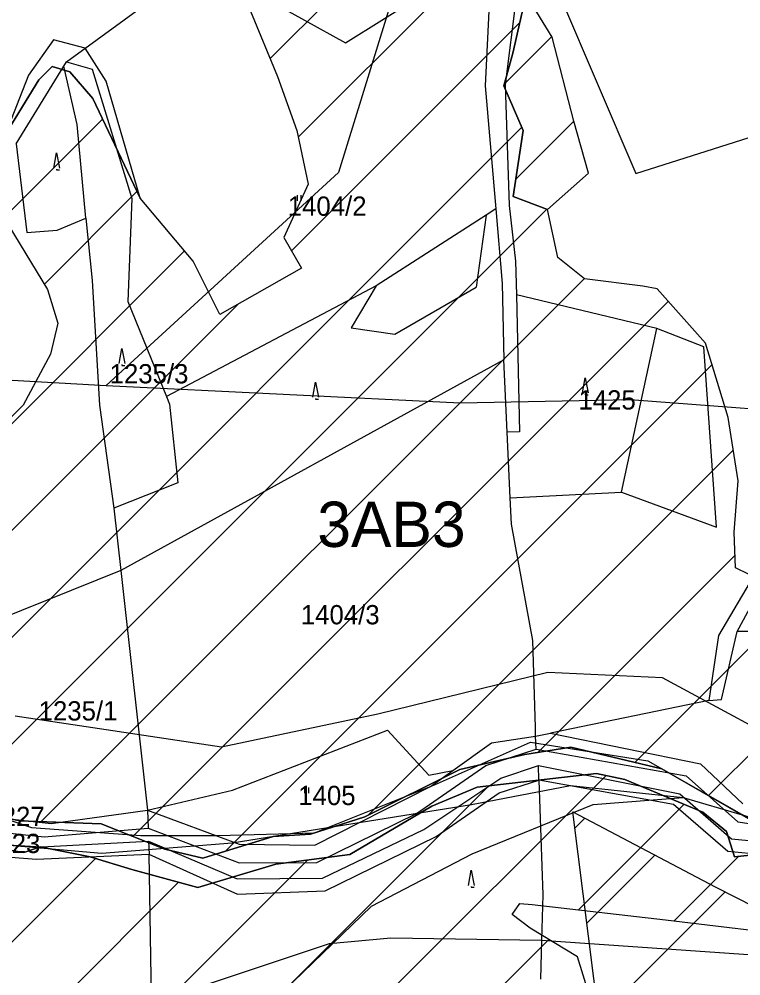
# Model space of a CAD drawing. Extents: x -564810 to -550519, y -1045831 to -1034011.
# Drawn here: x -553619.6 to -553428.6, y -1039457.8 to -1039204.5 of the extents above; entities that cross this region are included whole.
import ezdxf

# ---------------------------------------------------------------- set-up
doc = ezdxf.new("R2010")
doc.units = 0
for name, color, linetype in [('KN stav', 7, 'Continuous'), ('Lesní porost', 7, 'Continuous'), ('Odvodněné plochy', 7, 'Continuous'), ('Parcelní čísla', 7, 'Continuous'), ('přeložka st silnice', 7, 'Continuous'), ('STG', 7, 'Continuous'), ('Vedení VN', 7, 'Continuous'), ('vodní toky', 7, 'Continuous'), ('Vrstva 33', 7, 'Continuous'), ('Vrstva 4', 7, 'Continuous'), ('zamokř ploch', 7, 'Continuous')]:
    doc.layers.add(name, color=color, linetype=linetype)

msp = doc.modelspace()

# ---------------------------------------------------------------- linework, layer by layer
at = {"layer": 'KN stav'}
for p, q in [((-553490.07, -1039166.61), (-553456.43, -1039245.39)), ((-553533.25, -1039210.77), (-553494.59, -1039186.65)), ((-553494.59, -1039186.65), (-553496.29, -1039222.2)), ((-553607.05, -1039215.83), (-553571.31, -1039189.69)), ((-553571.31, -1039189.69), (-553533.25, -1039210.77)), ((-553486.95, -1039189.68), (-553490.97, -1039221.95)), ((-553456.43, -1039245.39), (-553340.15, -1039208.43)), ((-553620.4, -1039237.56), (-553607.75, -1039216.96)), ((-553607.75, -1039216.96), (-553607.05, -1039215.83)), ((-553607.05, -1039215.83), (-553600.29, -1039217.76)), ((-553600.29, -1039217.76), (-553589.77, -1039252.05)), ((-553496.29, -1039222.2), (-553493.48, -1039254.79)), ((-553490.97, -1039221.95), (-553489.97, -1039253.86)), ((-553620.4, -1039237.56), (-553617.6, -1039260.99)), ((-553589.77, -1039252.05), (-553590.81, -1039279.26)), ((-553493.48, -1039254.79), (-553491.77, -1039274.52)), ((-553489.97, -1039253.86), (-553488.23, -1039268.63)), ((-553609.57, -1039260.43), (-553601.99, -1039257.26)), ((-553601.99, -1039257.26), (-553600.31, -1039273.71)), ((-553617.6, -1039260.99), (-553609.57, -1039260.43)), ((-553488.23, -1039268.63), (-553488.04, -1039277.54)), ((-553600.31, -1039273.71), (-553598.39, -1039306.74)), ((-553491.77, -1039274.52), (-553491.36, -1039294.71)), ((-553488.04, -1039277.54), (-553487.25, -1039313.75)), ((-553450.85, -1039286.45), (-553488.04, -1039277.54)), ((-553590.81, -1039279.26), (-553580.66, -1039304.46)), ((-553438.46, -1039291.27), (-553450.85, -1039286.45)), ((-553435.1, -1039339), (-553438.46, -1039291.27)), ((-553491.36, -1039294.71), (-553592.7, -1039350.53)), ((-553490.47, -1039313.88), (-553491.36, -1039294.71)), ((-553598.39, -1039306.74), (-553594.55, -1039333.99)), ((-553580.66, -1039304.46), (-553579.84, -1039306.49)), ((-553579.84, -1039306.49), (-553577.58, -1039327.31)), ((-553487.25, -1039313.75), (-553490.47, -1039313.88)), ((-553489.66, -1039331.25), (-553490.47, -1039313.88)), ((-553577.58, -1039327.31), (-553594.55, -1039333.99)), ((-553489.66, -1039331.25), (-553460.26, -1039329.77)), ((-553489.33, -1039338.25), (-553489.66, -1039331.25)), ((-553460.26, -1039329.77), (-553435.1, -1039339)), ((-553594.55, -1039333.99), (-553592.7, -1039350.53)), ((-553483.65, -1039369.05), (-553489.33, -1039338.25)), ((-553423.26, -1039348.55), (-553434.54, -1039367.7)), ((-553592.7, -1039350.53), (-553635.72, -1039367.77)), ((-553592.7, -1039350.53), (-553585.62, -1039413.99)), ((-553429.62, -1039366.65), (-553421.25, -1039351.1)), ((-553433.75, -1039384.64), (-553429.62, -1039366.65)), ((-553402.14, -1039366.73), (-553429.62, -1039366.65)), ((-553483, -1039392.08), (-553483.65, -1039369.05)), ((-553434.54, -1039367.7), (-553437.12, -1039384.89)), ((-553437.12, -1039384.89), (-553479.05, -1039393.55)), ((-553437.12, -1039384.89), (-553433.75, -1039384.64)), ((-553563.12, -1039408.64), (-553522.13, -1039392.74)), ((-553522.13, -1039392.74), (-553511.2, -1039404.64)), ((-553482.94, -1039394.35), (-553483, -1039392.08)), ((-553494.65, -1039396.1), (-553482.94, -1039394.35)), ((-553482.94, -1039394.35), (-553479.05, -1039393.55)), ((-553479.05, -1039393.55), (-553439.36, -1039401.68)), ((-553504.89, -1039403.49), (-553494.65, -1039396.1)), ((-553496.08, -1039402.16), (-553482.84, -1039397.81)), ((-553482.84, -1039397.81), (-553443.08, -1039404.84)), ((-553514.45, -1039414.85), (-553496.08, -1039402.16)), ((-553492.16, -1039405.51), (-553482.2, -1039402.13)), ((-553482.2, -1039402.13), (-553444.82, -1039409.62)), ((-553439.36, -1039401.68), (-553428.13, -1039412.31)), ((-553512.53, -1039419.05), (-553492.16, -1039405.51)), ((-553511.2, -1039404.64), (-553504.89, -1039403.49)), ((-553510.75, -1039407.72), (-553504.89, -1039403.49)), ((-553443.08, -1039404.84), (-553429.47, -1039417.06)), ((-553541.37, -1039423.19), (-553510.75, -1039407.72)), ((-553492.63, -1039409.34), (-553482.06, -1039405.99)), ((-553446.44, -1039412.46), (-553482.06, -1039405.99)), ((-553585.62, -1039413.99), (-553563.12, -1039408.64)), ((-553509.22, -1039420.88), (-553492.63, -1039409.34)), ((-553444.82, -1039409.62), (-553431.11, -1039421.53)), ((-553432.11, -1039424.87), (-553446.44, -1039412.46)), ((-553640.7, -1039414.1), (-553611.18, -1039417.5)), ((-553602.82, -1039416.35), (-553585.62, -1039413.99)), ((-553585.62, -1039413.99), (-553561.38, -1039422.91)), ((-553540.8, -1039427.82), (-553514.45, -1039414.85)), ((-553643.15, -1039417.84), (-553612.95, -1039421.05)), ((-553611.18, -1039417.5), (-553602.82, -1039416.35)), ((-553429.47, -1039417.06), (-553402.45, -1039421.09)), ((-553612.95, -1039421.05), (-553585.47, -1039418.71)), ((-553585.47, -1039418.71), (-553561.38, -1039427.9)), ((-553539.38, -1039431.95), (-553512.53, -1039419.05)), ((-553641.87, -1039421.91), (-553613.73, -1039423.69)), ((-553613.73, -1039423.69), (-553585.35, -1039422.2)), ((-553585.35, -1039422.2), (-553561.88, -1039432.16)), ((-553561.38, -1039422.91), (-553541.37, -1039423.19)), ((-553538.63, -1039435.3), (-553509.22, -1039420.88)), ((-553431.11, -1039421.53), (-553405.35, -1039424.05)), ((-553643.73, -1039424.61), (-553615.06, -1039426.94)), ((-553615.06, -1039426.94), (-553585.25, -1039425.61)), ((-553585.25, -1039425.61), (-553561.84, -1039436.17)), ((-553408.28, -1039427.26), (-553432.11, -1039424.87)), ((-553561.38, -1039427.9), (-553540.8, -1039427.82)), ((-553561.88, -1039432.16), (-553539.38, -1039431.95)), ((-553561.84, -1039436.17), (-553538.63, -1039435.3)), ((-553481.37, -1039448.34), (-553481.66, -1039458.7)), ((-553481.37, -1039448.34), (-553385.34, -1039454.98))]:
    msp.add_line(p, q, dxfattribs=at)
at = {"layer": 'Lesní porost'}
for p, q in [((-553489, -1039213.56), (-553485.43, -1039198.07)), ((-553485.43, -1039198.07), (-553489, -1039213.56)), ((-553478.61, -1039209.26), (-553485.43, -1039198.07)), ((-553558.43, -1039202.38), (-553551.26, -1039219.69)), ((-553610.49, -1039210.03), (-553617.15, -1039219.32)), ((-553602.14, -1039212.18), (-553610.49, -1039210.03)), ((-553491.17, -1039221.62), (-553478.69, -1039209.13)), ((-553472.81, -1039231.54), (-553478.61, -1039209.26)), ((-553596.61, -1039220.96), (-553602.14, -1039212.18)), ((-553491.33, -1039222.21), (-553489, -1039213.56)), ((-553489, -1039213.56), (-553491.33, -1039222.21)), ((-553610.85, -1039217.04), (-553614.38, -1039220.6)), ((-553614.38, -1039220.6), (-553610.85, -1039217.04)), ((-553606.23, -1039218.45), (-553610.85, -1039217.04)), ((-553610.85, -1039217.04), (-553606.23, -1039218.45)), ((-553617.15, -1039219.32), (-553623.28, -1039235.17)), ((-553614.38, -1039220.6), (-553623.28, -1039235.17)), ((-553623.28, -1039235.17), (-553614.38, -1039220.6)), ((-553600.07, -1039225.54), (-553606.23, -1039218.45)), ((-553606.23, -1039218.45), (-553600.07, -1039225.54)), ((-553551.26, -1039219.69), (-553546.13, -1039233.98)), ((-553587.63, -1039251.91), (-553596.61, -1039220.96)), ((-553486.2, -1039233.99), (-553491.33, -1039222.21)), ((-553491.33, -1039222.21), (-553486.2, -1039233.99)), ((-553587.63, -1039251.91), (-553600.07, -1039225.54)), ((-553600.07, -1039225.54), (-553587.63, -1039251.91)), ((-553488.19, -1039246.92), (-553472.81, -1039231.54)), ((-553468.97, -1039245.35), (-553472.81, -1039231.54)), ((-553472.81, -1039231.54), (-553472.81, -1039231.54)), ((-553546.13, -1039233.98), (-553543.17, -1039248.22)), ((-553488.89, -1039251.47), (-553486.2, -1039233.99)), ((-553486.2, -1039233.99), (-553488.89, -1039251.47)), ((-553479.81, -1039254.91), (-553468.97, -1039245.35)), ((-553543.17, -1039248.22), (-553549.59, -1039262.38)), ((-553573.53, -1039268.63), (-553587.63, -1039251.91)), ((-553479.81, -1039254.91), (-553488.89, -1039251.47)), ((-553488.89, -1039251.47), (-553479.81, -1039254.91)), ((-553477.07, -1039267.61), (-553479.81, -1039254.91)), ((-553622.32, -1039259.22), (-553612.09, -1039276.11)), ((-553549.59, -1039262.38), (-553544.92, -1039270.44)), ((-553566.47, -1039282.74), (-553573.53, -1039268.63)), ((-553469.97, -1039273.25), (-553477.07, -1039267.61)), ((-553544.92, -1039270.44), (-553566.47, -1039282.74)), ((-553454.55, -1039275.22), (-553469.97, -1039273.25)), ((-553612.09, -1039276.11), (-553609.4, -1039285.03)), ((-553450.81, -1039275.92), (-553454.55, -1039275.22)), ((-553438.02, -1039290.35), (-553450.81, -1039275.92)), ((-553609.4, -1039285.03), (-553611.29, -1039293.19)), ((-553432.01, -1039310.02), (-553438.02, -1039290.35)), ((-553611.29, -1039293.19), (-553618.51, -1039306.73)), ((-553618.51, -1039306.73), (-553640.21, -1039327.91)), ((-553429.32, -1039326.8), (-553432.01, -1039310.02)), ((-553430.42, -1039340.37), (-553429.32, -1039326.8)), ((-553430.07, -1039349.77), (-553430.42, -1039340.37)), ((-553418.42, -1039355.53), (-553430.07, -1039349.77)), ((-553485.83, -1039399.24), (-553473.66, -1039397.23)), ((-553473.66, -1039397.23), (-553449.58, -1039403.03)), ((-553503.03, -1039403.14), (-553485.83, -1039399.24)), ((-553528.12, -1039415.67), (-553503.03, -1039403.14)), ((-553449.58, -1039403.03), (-553424.81, -1039417.18)), ((-553466.83, -1039404.2), (-553498.4, -1039407.84)), ((-553459.34, -1039405.85), (-553466.83, -1039404.2)), ((-553498.4, -1039407.84), (-553510.37, -1039412.92)), ((-553438.74, -1039414.44), (-553459.34, -1039405.85)), ((-553640.22, -1039412.16), (-553619.48, -1039416.74)), ((-553510.37, -1039412.92), (-553532.15, -1039425.65)), ((-553542.5, -1039420.29), (-553528.12, -1039415.67)), ((-553432.43, -1039419.61), (-553438.74, -1039414.44)), ((-553619.48, -1039416.74), (-553597.95, -1039417.61)), ((-553597.95, -1039417.61), (-553581.03, -1039424.29)), ((-553552.37, -1039420.89), (-553542.5, -1039420.29)), ((-553430.3, -1039426.27), (-553432.43, -1039419.61)), ((-553571.02, -1039426.62), (-553552.37, -1039420.89)), ((-553618.33, -1039425.14), (-553628.15, -1039423.57)), ((-553614.04, -1039423.63), (-553618.33, -1039425.14)), ((-553600.8, -1039426.31), (-553614.04, -1039423.63)), ((-553581.03, -1039424.29), (-553571.02, -1039426.62)), ((-553532.15, -1039425.65), (-553551.71, -1039428.21)), ((-553411.71, -1039424.41), (-553430.3, -1039426.27)), ((-553589.76, -1039429.65), (-553600.8, -1039426.31)), ((-553551.71, -1039428.21), (-553572.32, -1039434.4)), ((-553572.32, -1039434.4), (-553589.76, -1039429.65)), ((-553489.11, -1039441.55), (-553487.12, -1039438.69)), ((-553489.11, -1039441.55), (-553487.12, -1039438.69)), ((-553487.12, -1039438.69), (-553483.86, -1039438.95)), ((-553483.86, -1039438.95), (-553448.62, -1039442.99)), ((-553484.38, -1039445.22), (-553489.11, -1039441.55)), ((-553448.62, -1039442.99), (-553406.61, -1039447.96)), ((-553471.86, -1039452.8), (-553484.38, -1039445.22)), ((-553464.15, -1039477.98), (-553471.86, -1039452.8))]:
    msp.add_line(p, q, dxfattribs=at)
at = {"layer": 'Odvodněné plochy'}
msp.add_lwpolyline([(-553453.82, -1039567.72), (-553473.11, -1039414.42), (-553435.42, -1039434.26), (-553393.43, -1039455.59), (-553371.21, -1039460.51), (-553329.6, -1039458.19), (-553305.67, -1039468.31), (-553272.78, -1039492.96), (-553212.51, -1039511.22), (-553209.32, -1039536.15), (-553252.49, -1039545.18), (-553275.55, -1039543.84), (-553319.55, -1039545), (-553347.98, -1039551.41), (-553374.59, -1039558.73), (-553407.22, -1039565.49)], close=True, dxfattribs=at)
at = {"layer": 'přeložka st silnice'}
for p, q in [((-553472.57, -1039418.74), (-553469.93, -1039416.1)), ((-553469.41, -1039443.86), (-553451.4, -1039425.85)), ((-553466.25, -1039468.98), (-553432.83, -1039435.57))]:
    msp.add_line(p, q, dxfattribs=at)
at = {"layer": 'STG'}
for points in [[(-553677.45, -1039296.92), (-553596.62, -1039301.51), (-553502.93, -1039306.11), (-553457.92, -1039305.19), (-553397.3, -1039309.78), (-553319.22, -1039324.48), (-553255.84, -1039333.67), (-553193.38, -1039328.16), (-553080.4, -1039318.05), (-553073.97, -1039262.01), (-553107.03, -1039170.13), (-553126.32, -1039103.05), (-553143.78, -1039028.63), (-553170.41, -1038977.18), (-553210.83, -1038911.03), (-553216.34, -1038906.43), (-553289.83, -1038923.89), (-553340.35, -1038942.26), (-553416.59, -1038970.75), (-553514.87, -1038998.31), (-553617.75, -1039014.85), (-553673.78, -1039026.79)], [(-553673.78, -1039026.79), (-553612.24, -1039074.2), (-553573.66, -1039101.77), (-553533.24, -1039147.71), (-553520.38, -1039197.32), (-553535.08, -1039245.1), (-553596.62, -1039301.51)], [(-553891.2, -1039433.59), (-553867.32, -1039401.43), (-553841.6, -1039371.11), (-553815.88, -1039352.28), (-553781.89, -1039344.93), (-553758.93, -1039349.98), (-553733.67, -1039366.98), (-553696.01, -1039388.11), (-553666.61, -1039406.49), (-553633.09, -1039420.73), (-553629.41, -1039422.57), (-553597.72, -1039425.32), (-553563.28, -1039422.57), (-553499.9, -1039412.46), (-553473.72, -1039407.4), (-553443.87, -1039410.62)], [(-553031.44, -1039426.24), (-553077.82, -1039433.59), (-553129.26, -1039437.27), (-553167.84, -1039444.62), (-553195.4, -1039459.32), (-553230.3, -1039460.24), (-553263.83, -1039446.91), (-553284.04, -1039429.92), (-553308.38, -1039414.3), (-553335.48, -1039412.92), (-553375.43, -1039419.35), (-553408.5, -1039400.97), (-553449.38, -1039378.92), (-553479.69, -1039377.54), (-553524.7, -1039388.57), (-553566.03, -1039397.3), (-553620.69, -1039389.03)], [(-553627.39, -1039495.38), (-553600.75, -1039497.22), (-553576.87, -1039488.03), (-553554.83, -1039466.9), (-553526.35, -1039439.33), (-553499.71, -1039425.55), (-553467.75, -1039412.46), (-553443.87, -1039410.62), (-553412.64, -1039419.81), (-553405.75, -1039431.75), (-553373.14, -1039444.16), (-553335.94, -1039443.7), (-553314.35, -1039440.94), (-553302.23, -1039444.85), (-553279.26, -1039454.03), (-553257.22, -1039474.25), (-553203.94, -1039485.27), (-553140.56, -1039484.35), (-553083.8, -1039480.68), (-553058.08, -1039479.76), (-553006.64, -1039490.79), (-552966.22, -1039502.73), (-552923.05, -1039532.13)]]:
    msp.add_lwpolyline(points, dxfattribs=at)
at = {"layer": 'Vedení VN'}
for p, q in [((-553553.21, -1039214.97), (-553496.01, -1039157.76)), ((-553545.75, -1039235.79), (-553487.91, -1039177.95)), ((-553547.56, -1039265.88), (-553487.13, -1039205.46)), ((-553664.5, -1039411.11), (-553486.56, -1039233.17)), ((-553623.04, -1039256.51), (-553597.51, -1039230.98)), ((-553612.94, -1039274.7), (-553588.44, -1039250.19)), ((-553637.8, -1039412.69), (-553479.96, -1039254.85)), ((-553646.22, -1039336.26), (-553575.84, -1039265.88)), ((-553613.79, -1039416.97), (-553470.03, -1039273.2)), ((-553682.1, -1039400.43), (-553561.68, -1039280.01)), ((-553589.49, -1039420.95), (-553447.83, -1039279.29)), ((-553565.04, -1039424.78), (-553436.28, -1039296.03)), ((-553527.16, -1039415.19), (-553430.63, -1039318.66)), ((-553482.35, -1039398.67), (-553430.19, -1039346.51)), ((-553437.21, -1039410.1), (-553381.29, -1039354.18)), ((-553456.71, -1039401.31), (-553411.88, -1039356.48)), ((-553575.03, -1039515.46), (-553464.32, -1039404.75)), ((-553600.05, -1039512.2), (-553495.33, -1039407.49)), ((-553471.63, -1039440.35), (-553443.66, -1039412.39)), ((-553752.42, -1039579.72), (-553599.43, -1039426.73)), ((-553633.02, -1039516.89), (-553543.23, -1039427.1)), ((-553446.26, -1039443.27), (-553429.15, -1039426.15)), ((-553722.71, -1039578.3), (-553577.42, -1039433.01)), ((-553521.42, -1039490.14), (-553479.47, -1039448.19))]:
    msp.add_line(p, q, dxfattribs=at)
at = {"layer": 'vodní toky'}
for p, q in [((-553473.66, -1039397.23), (-553485.83, -1039399.24)), ((-553449.58, -1039403.03), (-553473.66, -1039397.23)), ((-553485.83, -1039399.24), (-553503.03, -1039403.14)), ((-553503.03, -1039403.14), (-553528.12, -1039415.67)), ((-553424.81, -1039417.18), (-553449.58, -1039403.03)), ((-553498.4, -1039407.84), (-553466.83, -1039404.2)), ((-553466.83, -1039404.2), (-553459.34, -1039405.85)), ((-553510.37, -1039412.92), (-553498.4, -1039407.84)), ((-553459.34, -1039405.85), (-553438.74, -1039414.44)), ((-553619.48, -1039416.74), (-553640.22, -1039412.16)), ((-553532.15, -1039425.65), (-553510.37, -1039412.92)), ((-553528.12, -1039415.67), (-553542.5, -1039420.29)), ((-553438.74, -1039414.44), (-553432.43, -1039419.61)), ((-553597.95, -1039417.61), (-553619.48, -1039416.74)), ((-553581.03, -1039424.29), (-553597.95, -1039417.61)), ((-553542.5, -1039420.29), (-553552.37, -1039420.89)), ((-553432.43, -1039419.61), (-553430.3, -1039426.27)), ((-553552.37, -1039420.89), (-553571.02, -1039426.62)), ((-553628.15, -1039423.57), (-553618.33, -1039425.14)), ((-553618.33, -1039425.14), (-553614.04, -1039423.63)), ((-553614.04, -1039423.63), (-553600.8, -1039426.31)), ((-553571.02, -1039426.62), (-553581.03, -1039424.29)), ((-553551.71, -1039428.21), (-553532.15, -1039425.65)), ((-553430.3, -1039426.27), (-553411.71, -1039424.41)), ((-553600.8, -1039426.31), (-553589.76, -1039429.65)), ((-553572.32, -1039434.4), (-553551.71, -1039428.21)), ((-553589.76, -1039429.65), (-553572.32, -1039434.4))]:
    msp.add_line(p, q, dxfattribs=at)
at = {"layer": 'Vrstva 33'}
msp.add_lwpolyline([(-553643.34, -1039409.36), (-553616.36, -1039418.55), (-553587.4, -1039420.67), (-553566.92, -1039420.67), (-553541.5, -1039419.96), (-553509.72, -1039407.24), (-553484.29, -1039395.94), (-553453.22, -1039400.88), (-553428.5, -1039415.02), (-553408.73, -1039425.61), (-553395.31, -1039433.39), (-553375.54, -1039439.74), (-553345.87, -1039441.86), (-553326.1, -1039439.04), (-553313.39, -1039438.33)], dxfattribs=at)
at = {"layer": 'Vrstva 4'}
for p, q in [((-553604.27, -1039232.39), (-553607.75, -1039216.96)), ((-553601.99, -1039257.26), (-553604.27, -1039232.39)), ((-553493.48, -1039254.78), (-553496.01, -1039256.41)), ((-553496.01, -1039256.41), (-553525.14, -1039275.12)), ((-553496.01, -1039256.41), (-553498.71, -1039275.49)), ((-553525.14, -1039275.12), (-553580.66, -1039304.45)), ((-553525.14, -1039275.12), (-553531.78, -1039286.23)), ((-553520.17, -1039287.91), (-553498.71, -1039275.49)), ((-553531.78, -1039286.23), (-553520.17, -1039287.91)), ((-553460.26, -1039329.77), (-553450.85, -1039286.45)), ((-553482.84, -1039397.8), (-553482.94, -1039394.35)), ((-553482.06, -1039405.98), (-553482.2, -1039402.12)), ((-553482.06, -1039405.99), (-553481.03, -1039436.32)), ((-553585.62, -1039413.99), (-553585.47, -1039418.7)), ((-553585.35, -1039422.2), (-553585.24, -1039425.61)), ((-553585.25, -1039425.61), (-553584.68, -1039464.95)), ((-553481.03, -1039436.32), (-553481.37, -1039448.34)), ((-553537.49, -1039449.21), (-553521.3, -1039447.77)), ((-553521.3, -1039447.77), (-553481.37, -1039448.34)), ((-553584.68, -1039464.95), (-553537.49, -1039449.21))]:
    msp.add_line(p, q, dxfattribs=at)
at = {"layer": 'zamokř ploch'}
for p, q in [((-553546.05, -1039251.11), (-553546.05, -1039252.61)), ((-553545.05, -1039251.11), (-553545.05, -1039252.61)), ((-553544.08, -1039407.98), (-553544.08, -1039409.48)), ((-553543.08, -1039407.98), (-553543.08, -1039409.48))]:
    msp.add_line(p, q, dxfattribs=at)
for points in [[(-553610.43, -1039243.96), (-553609.73, -1039239.96), (-553608.93, -1039243.96)], [(-553609.73, -1039244.27), (-553609.73, -1039244.46), (-553608.93, -1039244.46)], [(-553593.13, -1039295.7), (-553592.43, -1039291.7), (-553591.63, -1039295.7)], [(-553592.43, -1039296), (-553592.43, -1039296.2), (-553591.63, -1039296.2)], [(-553541.88, -1039304.61), (-553541.18, -1039300.61), (-553540.38, -1039304.61)], [(-553470.5, -1039303.46), (-553469.8, -1039299.46), (-553469, -1039303.46)], [(-553469.8, -1039303.76), (-553469.8, -1039303.96), (-553469, -1039303.96)], [(-553541.18, -1039304.92), (-553541.18, -1039305.11), (-553540.38, -1039305.11)], [(-553500.74, -1039433.86), (-553500.04, -1039429.86), (-553499.24, -1039433.86)], [(-553500.04, -1039434.16), (-553500.04, -1039434.36), (-553499.24, -1039434.36)]]:
    msp.add_lwpolyline(points, dxfattribs=at)

# ---------------------------------------------------------------- texts
at = {"layer": 'Parcelní čísla'}
for s, p in [('1404/2', (-553548.54, -1039256.58)), ('1235/3', (-553595.67, -1039300.96)), ('1425', (-553471.62, -1039307.89)), ('1404/3', (-553545.08, -1039364.75)), ('1235/1', (-553614.45, -1039390.21)), ('1405', (-553545.76, -1039412.6)), ('1227', (-553628.01, -1039418.15)), ('1223', (-553629.16, -1039425.3))]:
    msp.add_text(s, height=5.1, dxfattribs=at).set_placement(p)
at = {"layer": 'STG'}
msp.add_text('3AB3', height=12, dxfattribs=at).set_placement((-553540.72, -1039344.27))

doc.saveas('drawing.dxf')
